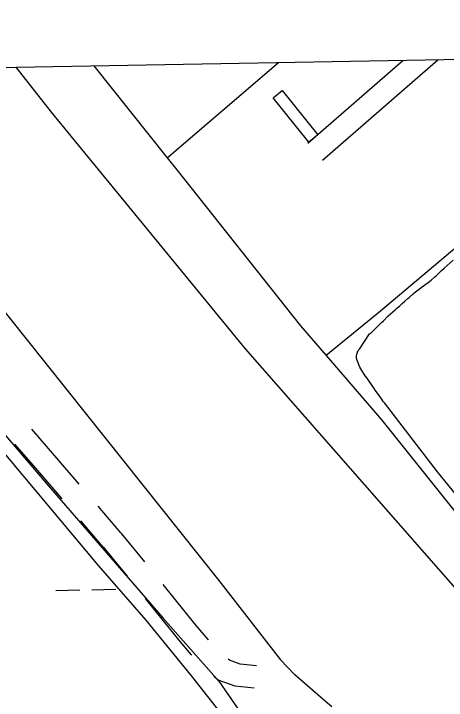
# Model space of a CAD drawing. Extents: x 3892998 to 3931244, y 278583 to 304547.
# Drawn here: x 3899908 to 3900485, y 301401 to 302317 of the extents above; entities that cross this region are included whole.
import ezdxf

# ---------------------------------------------------------------- set-up
doc = ezdxf.new("R2010")
doc.units = 0
for name, color, linetype in [('V-BLDG-OTLN', 7, 'Continuous'), ('V-GRID-FRAM', 7, 'Continuous'), ('V-LEVE-TOET', 7, 'Continuous'), ('V-ROAD-CNTR', 7, 'Continuous'), ('V-SITE-VEGE', 7, 'Continuous'), ('V-TOPO-SHOR', 7, 'Continuous'), ('V-WETL-SWMP', 7, 'Continuous')]:
    doc.layers.add(name, color=color, linetype=linetype)

msp = doc.modelspace()

# ---------------------------------------------------------------- linework, layer by layer
at = {"layer": 'V-BLDG-OTLN'}
msp.add_lwpolyline([(3900265.79, 302214.92), (3900313.37, 302155.67), (3900301.12, 302145.84), (3900253.54, 302205.09)], close=True, dxfattribs=at)
at = {"layer": 'V-GRID-FRAM'}
msp.add_lwpolyline([(3896958.37, 302195.16), (3928823.64, 302746.74), (3929146.26, 284567.1), (3897265.12, 284015.24), (3896958.37, 302195.16)], dxfattribs=at)
at = {"layer": 'V-LEVE-TOET'}
for points in [[(3899492.62, 302239.02), (3899600.14, 302107.19), (3899777.51, 301893.58), (3899953.4, 301687.64), (3900106.56, 301510.85), (3900181, 301426.29)], [(3899627.25, 302241.35), (3899874.85, 301944.83), (3900181, 301560.73), (3900263.53, 301454.6)], [(3900331.87, 301391.72), (3900316.98, 301404.76), (3900282.6, 301434.4), (3900263.53, 301454.6)], [(3900181, 301426.29), (3900207.1, 301388.64)]]:
    msp.add_lwpolyline(points, dxfattribs=at)
at = {"layer": 'V-ROAD-CNTR'}
for points in [[(3900426.75, 302254.69), (3900299.8, 302144.16)], [(3900473.35, 302255.49), (3900319.5, 302121.54)], [(3899994.9, 301689.14), (3899962.4, 301727.03), (3899931.63, 301762.45)], [(3899972.13, 301669.61), (3899939.69, 301707.42), (3899908.98, 301742.78)], [(3900051.67, 301622.69), (3900050.55, 301624.05), (3900020.09, 301659.72)], [(3900028.48, 301603.66), (3900027.54, 301604.8), (3899997.28, 301640.23)], [(3900082.35, 301585.29), (3900051.67, 301622.69)], [(3900059.16, 301566.26), (3900028.48, 301603.66)], [(3900167.44, 301480.99), (3900166.81, 301481.67), (3900150.99, 301500.37), (3900106.92, 301555.2)], [(3900145.34, 301460.71), (3900144.3, 301461.84), (3900127.85, 301481.27), (3900083.54, 301536.4)], [(3900231.58, 301446.73), (3900209.49, 301449.01), (3900195.42, 301453.98), (3900193.49, 301455.54)], [(3900228.5, 301416.89), (3900202.87, 301419.54), (3900180.54, 301427.42), (3900174.57, 301432.26)]]:
    msp.add_lwpolyline(points, dxfattribs=at)
at = {"layer": 'V-SITE-VEGE'}
msp.add_lwpolyline([(3900555.4, 301604.44), (3900473.11, 301705.68), (3900402.09, 301797.78), (3900400.55, 301799.65), (3900399.21, 301801.91), (3900397.29, 301804.34), (3900394.02, 301808.85), (3900389.98, 301814.86), (3900388.44, 301816.92), (3900379.21, 301830.63), (3900376.52, 301834.01), (3900370.56, 301843.02), (3900369.21, 301845.65), (3900366.28, 301853.38), (3900365.5, 301855.83), (3900364.9, 301858.09), (3900364.88, 301860.74), (3900365.23, 301863.01), (3900366.14, 301865.67), (3900367.25, 301867.77), (3900368.75, 301869.48), (3900382.14, 301889.88), (3900384.02, 301891.03), (3900386.27, 301892.95), (3900389.83, 301896.58), (3900392.07, 301898.69), (3900398.43, 301905.19), (3900400.87, 301907.3), (3900406.85, 301913.42), (3900410.41, 301916.86), (3900413.41, 301919.36), (3900416.78, 301922.42), (3900418.65, 301924.34), (3900422.03, 301927.02), (3900425.58, 301930.28), (3900429.52, 301933.54), (3900433.27, 301936.98), (3900434.96, 301938.33), (3900440.38, 301943.5), (3900443.76, 301945.99), (3900445.45, 301947.53), (3900448.45, 301949.64), (3900451.26, 301951.94), (3900460.65, 301958.67), (3900464.58, 301961.74), (3900469.27, 301965.95), (3900471.71, 301967.87), (3900476.19, 301972.46), (3900478.44, 301974.38), (3900481.63, 301977.44), (3900493.62, 301988.17)], dxfattribs=at)
at = {"layer": 'V-TOPO-SHOR'}
msp.add_line((3900112.23, 302125.07), (3900260.93, 302252.32), dxfattribs=at)
for points in [[(3900014.61, 302248.06), (3900112.23, 302125.07), (3900125, 302108.98), (3900290.02, 301900.82), (3900324.44, 301860.89), (3900398.88, 301774.52), (3900590.18, 301534.93)], [(3900516.27, 301528.38), (3900216.59, 301869.73), (3899958.05, 302185.82), (3899910.94, 302246.27)], [(3900737.88, 302209.12), (3900611.56, 302101.39), (3900396.78, 301920.4), (3900324.44, 301860.89)]]:
    msp.add_lwpolyline(points, dxfattribs=at)
at = {"layer": 'V-WETL-SWMP'}
for p, q in [((3900020.54, 301580.52), (3899470.02, 302238.63)), ((3900084.33, 301507.48), (3900020.54, 301580.52)), ((3899963.97, 301547.4), (3899995.96, 301547.95)), ((3900011.96, 301548.23), (3900043.95, 301548.78)), ((3900145.34, 301432.88), (3900084.33, 301507.48)), ((3900190.68, 301374.89), (3900145.34, 301432.88))]:
    msp.add_line(p, q, dxfattribs=at)

doc.saveas('drawing.dxf')
